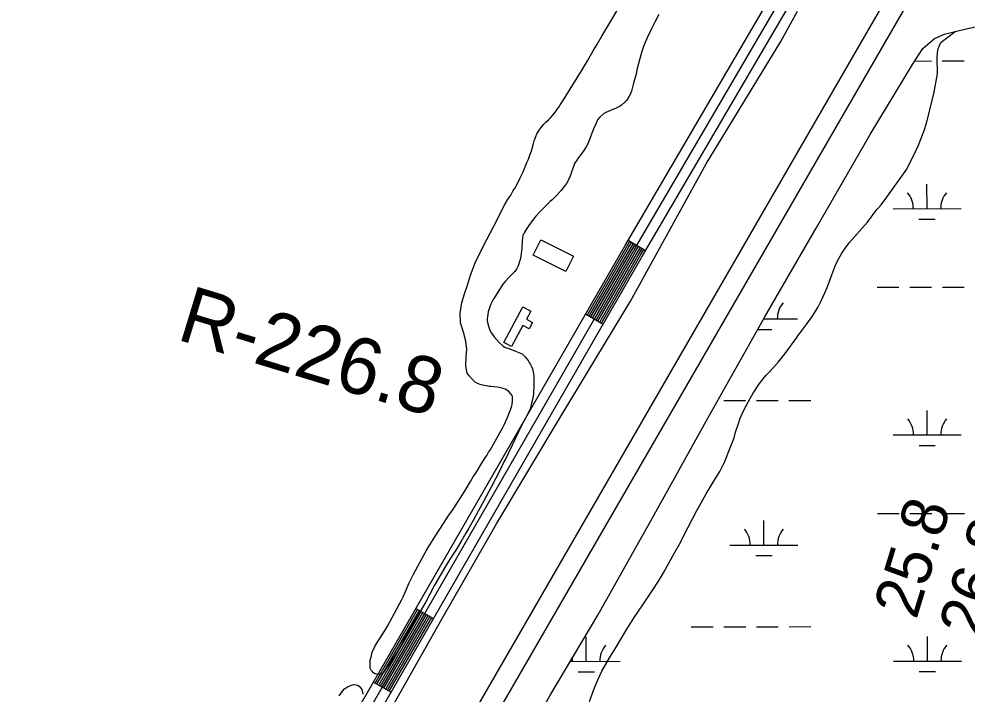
# Model space of a CAD drawing. Extents: x 3297716 to 3335574, y 688621 to 713991.
# Drawn here: x 3319015 to 3320409, y 697480 to 698473 of the extents above; entities that cross this region are included whole.
import ezdxf

# ---------------------------------------------------------------- set-up
doc = ezdxf.new("R2010")
doc.units = 0
for name, color, linetype in [('V-BLDG-OTLN', 7, 'Continuous'), ('V-LEVE-TOET', 7, 'Continuous'), ('V-RIVR-EDGE', 7, 'Continuous'), ('V-RIVR-RANG', 7, 'Continuous'), ('V-RIVR-RANG-IDEN', 7, 'Continuous'), ('V-ROAD-CNTR', 7, 'Continuous'), ('V-SITE-VEGE', 7, 'Continuous'), ('V-SURV-LINE', 7, 'Continuous'), ('V-WETL-SWMP', 7, 'Continuous')]:
    doc.layers.add(name, color=color, linetype=linetype)

msp = doc.modelspace()

# ---------------------------------------------------------------- linework, layer by layer
at = {"layer": 'V-BLDG-OTLN'}
for points in [[(3319782.2, 698147.6), (3319830.5, 698123.7), (3319819.4, 698101.3), (3319771.1, 698125.2)], [(3319727.9, 697997), (3319755.9, 698049.4), (3319767.7, 698043.1), (3319761.3, 698031.1), (3319770.3, 698026.3), (3319765.2, 698016.8), (3319755.9, 698021.7), (3319739.4, 697990.9)]]:
    msp.add_lwpolyline(points, close=True, dxfattribs=at)
at = {"layer": 'V-LEVE-TOET'}
for points in [[(3320376.4, 698450.4), (3320391.9, 698454.1), (3320408.1, 698458.2), (3320421.8, 698461.2), (3320431, 698464.1), (3320439.8, 698468.3), (3320451.1, 698478.4), (3320457.1, 698490.3), (3320458.8, 698504.9), (3320459.4, 698524.3), (3320462.7, 698539.1), (3320473.8, 698565.7), (3320501.1, 698612.2), (3320551.1, 698699), (3320578.2, 698746.9), (3320602.6, 698792.1), (3320640.1, 698863.8), (3320680.6, 698937.7), (3320727.9, 699026.2), (3320774.1, 699110.7), (3320808.2, 699168.9), (3320872.9, 699279.9)], [(3320135.7, 698439.4), (3320144.1, 698455.5), (3320160.1, 698484.1)], [(3319376.1, 696605.1), (3319378, 696613.3), (3319416.4, 696749.1), (3319461.3, 696880.6), (3319486.7, 696934.9), (3319512.7, 696984), (3319562.1, 697076.4), (3319630.6, 697196.6), (3319709.5, 697323.5), (3319795.7, 697477.1), (3319866, 697595.7), (3319946.8, 697738.9), (3320027.9, 697885.4), (3320112.1, 698034.7), (3320187.7, 698164.8), (3320267, 698302.6), (3320329.1, 698405.8), (3320344.5, 698429.1), (3320361.6, 698443.7), (3320376.4, 698450.4)], [(3319120.9, 696418.4), (3319186.8, 696644.7), (3319228.6, 696786), (3319271.4, 696909.1), (3319304.3, 696993.7), (3319367.2, 697120), (3319456.7, 697269), (3319545.4, 697428.7), (3319637.4, 697590.9), (3319717.2, 697730), (3319812.4, 697888.9), (3319914.2, 698057.8), (3320025.7, 698259.7), (3320135.7, 698439.4)]]:
    msp.add_lwpolyline(points, dxfattribs=at)
at = {"layer": 'V-RIVR-EDGE'}
msp.add_spline([(3321618.5, 701061.3), (3321639.2, 701040.9), (3321661.9, 701020.6), (3321674.3, 701007.7), (3321694.2, 700986.1), (3321717.7, 700957.4), (3321720.6, 700953.3), (3321724.7, 700950.8), (3321726.8, 700949.5), (3321730.1, 700946.2), (3321742.9, 700927.1), (3321753.7, 700905.9), (3321756.1, 700893.9), (3321759.8, 700884.4), (3321768.1, 700867.3), (3321776.7, 700853.2), (3321786.6, 700837.5), (3321794.5, 700827.9), (3321804.4, 700817.1), (3321812.7, 700810), (3321821.8, 700809.2), (3321830.1, 700806.7), (3321833.4, 700803.8), (3321835.9, 700798.8), (3321840.8, 700793), (3321849.5, 700787.6), (3321852, 700783.8), (3321866.5, 700765.1), (3321875.5, 700751), (3321880.1, 700741.1), (3321885, 700725.7), (3321889.5, 700717), (3321895.7, 700710.4), (3321901.9, 700699.1), (3321908.1, 700684.6), (3321912.2, 700664.3), (3321919.2, 700623.7), (3321922, 700598.8), (3321922.3, 700564.8), (3321921.8, 700517.6), (3321919.3, 700502.2), (3321913, 700476.1), (3321905.8, 700433), (3321899.5, 700379.6), (3321893.6, 700348.1), (3321887.3, 700316.2), (3321880.2, 700288.9), (3321874.7, 700259), (3321869.3, 700218.8), (3321863.7, 700164.6), (3321860.8, 700141.4), (3321859.5, 700133.9), (3321857.4, 700109.9), (3321857.7, 700080.8), (3321854.3, 700038.6), (3321848, 699987.6), (3321847.8, 699937.5), (3321848.6, 699913.8), (3321849.3, 699873.2), (3321853.8, 699830.5), (3321855, 699803.1), (3321853.3, 699787), (3321851.5, 699762.5), (3321847.4, 699747.6), (3321844.5, 699743.9), (3321843.2, 699728.6), (3321839.4, 699718.2), (3321831.1, 699708.7), (3321827.4, 699705.8), (3321826.9, 699701.7), (3321826.9, 699687.2), (3321823.2, 699678.9), (3321813.6, 699670.6), (3321798.7, 699664.4), (3321785.8, 699644.2), (3321779.9, 699632.6), (3321773.2, 699598.6), (3321768.1, 699540.6), (3321765.1, 699519.9), (3321762.6, 699492.9), (3321757.5, 699458.5), (3321751.3, 699439.5), (3321741.3, 699415.5), (3321732.1, 699391), (3321722.1, 699368.3), (3321716.2, 699354.6), (3321712.5, 699334.7), (3321711.2, 699313.2), (3321708.2, 699269.2), (3321710.2, 699258.9), (3321713.1, 699251), (3321718.9, 699240.6), (3321727.5, 699231.9), (3321733.7, 699226.9), (3321735.8, 699219.9), (3321729.5, 699186.3), (3321720.3, 699159.4), (3321709.1, 699134.5), (3321700.3, 699115.5), (3321685.4, 699100.6), (3321679.1, 699094.4), (3321675, 699087.4), (3321674.5, 699083.6), (3321670.3, 699063.8), (3321660.3, 699031.9), (3321651.2, 699018.6), (3321638.3, 699002.5), (3321632, 698987.6), (3321625.8, 698968.1), (3321619.5, 698936.2), (3321615.7, 698908), (3321607.3, 698875.3), (3321593.5, 698825.6), (3321583.5, 698805.3), (3321580.1, 698792.1), (3321580.1, 698777.6), (3321580.1, 698768), (3321572.2, 698748.2), (3321567.9, 698717.9), (3321559.1, 698663.6), (3321555.7, 698647.1), (3321554.1, 698638.4), (3321550.7, 698631.7), (3321551.5, 698617.6), (3321548.6, 698601.9), (3321548.1, 698586.2), (3321544, 698577.5), (3321538.1, 698566.3), (3321534.4, 698551.4), (3321535.2, 698541.4), (3321533.5, 698532.7), (3321521.4, 698502.1), (3321503.4, 698451.1), (3321490.5, 698421.7), (3321481.4, 698409.3), (3321476.8, 698404), (3321474.3, 698395.3), (3321466.8, 698374.6), (3321458.4, 698355.1), (3321454.3, 698343.9), (3321453, 698339.4), (3321455.9, 698336.4), (3321456.7, 698333.1), (3321454.7, 698329.4), (3321448.8, 698322), (3321440.1, 698313.7), (3321431, 698308.3), (3321420.6, 698301.3), (3321418.1, 698296.3), (3321412.7, 698284.3), (3321407.3, 698277.7), (3321395.6, 698252.5), (3321375.2, 698198.2), (3321359.3, 698158.5), (3321346, 698126.2), (3321337.2, 698093.9), (3321334.2, 698078.9), (3321334.2, 698070.2), (3321336.7, 698059.5), (3321328.7, 698032.1), (3321314.6, 697996.1), (3321306.6, 697968.8), (3321301.2, 697958.4), (3321293.3, 697951.4), (3321284.2, 697934), (3321274.6, 697915.4), (3321271.2, 697904.6), (3321272.4, 697893.8), (3321272.4, 697881.8), (3321266.6, 697862.3), (3321256.9, 697828.4), (3321254.4, 697817.6), (3321249.9, 697808.1), (3321241.5, 697787.8), (3321233.6, 697774.5), (3321226.5, 697762.1), (3321220.3, 697745.6), (3321216.1, 697734), (3321215.7, 697727.3), (3321217.7, 697725.7), (3321219.8, 697723.6), (3321219.4, 697718.6), (3321208.1, 697691.7), (3321197.7, 697668.1), (3321194.8, 697666), (3321191.1, 697666.1), (3321191.5, 697656.5), (3321189, 697651.6), (3321185.6, 697649.1), (3321180.2, 697647.8), (3321181, 697635.8), (3321179.4, 697630.9), (3321174.8, 697625.9), (3321172.3, 697619.3), (3321170.2, 697612.2), (3321164.3, 697585.7), (3321162.7, 697577), (3321158.9, 697575.8), (3321154.3, 697570.8), (3321148.5, 697557.6), (3321144.8, 697550.5), (3321143.9, 697539.3), (3321140.6, 697535.6), (3321134.8, 697529.4), (3321132.7, 697525.3), (3321128.5, 697509.5), (3321122.6, 697486.8), (3321103.1, 697447.4), (3321101, 697441.6), (3321101, 697432.9), (3321091.8, 697415.1), (3321084.3, 697404.4), (3321071.4, 697382), (3321064.3, 697376.6), (3321056.9, 697372.9), (3321048.1, 697363.4), (3321041.1, 697351), (3321031.9, 697332.4), (3321023.6, 697312.1), (3321015.6, 697288.1), (3321006.4, 697254.5), (3320994.8, 697229.7), (3320983.5, 697207.3), (3320979.4, 697203.6), (3320975.6, 697193.7), (3320968.1, 697172.5), (3320962.6, 697145.6), (3320955.9, 697122.4), (3320943.8, 697086.8), (3320940.5, 697069.4), (3320936.3, 697061.1), (3320926.3, 697048.7), (3320920.9, 697043.3), (3320909.6, 697002.3), (3320899.6, 696969.2), (3320887.5, 696935.2), (3320880.8, 696920.3), (3320879.6, 696912.5), (3320883.3, 696900.4), (3320882.8, 696894.6), (3320876.2, 696878.1), (3320871.6, 696854), (3320867, 696835.8), (3320859.9, 696815.9), (3320857.3, 696806.8), (3320853.2, 696794.4), (3320849.8, 696784.5), (3320847.3, 696766.6), (3320843.1, 696755.5), (3320836.1, 696746.8), (3320830.2, 696736.4), (3320825.6, 696714.1), (3320819.8, 696700), (3320814.4, 696700.8), (3320813.5, 696688.4), (3320798.5, 696648.2), (3320788.5, 696625.5), (3320782.7, 696621.7), (3320776.4, 696606.8), (3320773.1, 696599.4), (3320766, 696592.8), (3320752.3, 696573.3), (3320739.4, 696550.1), (3320720.3, 696512.1), (3320700.7, 696473.6), (3320668.6, 696401.5), (3320646.5, 696351.8), (3320619.8, 696291.4), (3320606.9, 696264.1), (3320587.7, 696216.9), (3320576.9, 696191.6), (3320559.8, 696152.3), (3320552.7, 696128.2), (3320546.4, 696106.3), (3320536.4, 696076.5), (3320526.8, 696040.4), (3320506.7, 695984.1), (3320462.5, 695850.3), (3320450.3, 695806), (3320442, 695784.1), (3320420.2, 695702.1), (3320413.9, 695672.2), (3320409.3, 695639.9), (3320408, 695624.2), (3320406.7, 695608.4), (3320408.4, 695594.3), (3320410.8, 695584), (3320416.2, 695571.9), (3320422, 695567.3), (3320430.3, 695563.2), (3320436.9, 695558.2), (3320439.8, 695552.4), (3320445.9, 695539.9), (3320448.8, 695529.2), (3320449.6, 695514.6), (3320448.4, 695507.2), (3320445.8, 695499.3), (3320439.6, 695490.6), (3320432.9, 695478.6), (3320425, 695464.1), (3320423.4, 695454.6), (3320416.7, 695438.9), (3320407.9, 695423.6), (3320400.1, 695416.9), (3320392.2, 695412), (3320377.6, 695405.4), (3320369.8, 695408.3), (3320357.8, 695410.4), (3320346.6, 695411.3), (3320320.4, 695400.1), (3320298, 695386.5), (3320249, 695343.1), (3320201.6, 695295.6), (3320188.3, 695286.5), (3320178, 695282.4), (3320168.4, 695279.5), (3320163.4, 695274.9), (3320158, 695258.8), (3320150.5, 695228.1), (3320140.1, 695207.4), (3320125.5, 695174.3), (3320115.1, 695149.5), (3320110, 695135), (3320108.4, 695129.6), (3320108.4, 695125.9), (3320112.5, 695115.9), (3320113.7, 695108.4), (3320113.3, 695102.6), (3320106.6, 695091.5), (3320104.1, 695086.9), (3320100.4, 695081.5), (3320098.3, 695077.8), (3320098.3, 695074.9), (3320104.9, 695063.7), (3320105.7, 695055.4), (3320108.2, 695041.3), (3320112.7, 695030.1), (3320122.2, 695016.4), (3320128.4, 695010.2), (3320133.8, 695004.4), (3320135.8, 694999.4), (3320135.8, 694993.2), (3320132.5, 694981.2), (3320110.4, 694941.4), (3320095, 694917.8), (3320080, 694902.9), (3320068.4, 694893.4), (3320055.9, 694881.5), (3320033.1, 694848.8), (3319991.9, 694787.9), (3319966.9, 694752.4), (3319939.9, 694710.1), (3319919.9, 694678.7), (3319900.4, 694647.2), (3319884.9, 694618.3), (3319831.2, 694511.9), (3319802.9, 694453.9), (3319782.5, 694411.3), (3319716.3, 694301.2), (3319680.9, 694240.3), (3319651.4, 694187.4), (3319580.2, 694059.1), (3319556.8, 694017.5)], degree=3, dxfattribs=at)
at = {"layer": 'V-ROAD-CNTR'}
for p, q in [((3319910.7, 698147.1), (3319936.6, 698132)), ((3319848.2, 698038.8), (3319874.2, 698023.8)), ((3319598.5, 697605.6), (3319624.5, 697590.6)), ((3319536.1, 697497.3), (3319562, 697482.3))]:
    msp.add_line(p, q, dxfattribs=at)
for points in [[(3319340.9, 697128.7), (3319919.2, 698132), (3320297.5, 698778.2), (3320734, 699526.6), (3320753.2, 699551.8), (3320770, 699570.3), (3320785.5, 699585.9), (3320804.4, 699602.6), (3320825.1, 699618.9), (3320853.3, 699641.1), (3320874.6, 699656.4), (3320895.7, 699669.2), (3320917.8, 699680.4)], [(3319042, 696298.5), (3319112.3, 696457.8), (3319154.8, 696608.1), (3319209.2, 696769.2), (3319213.6, 696783.7), (3319223.6, 696815.4), (3319234.3, 696847.2), (3319245.4, 696878.5), (3319257, 696909.6), (3319269.5, 696940.7), (3319282.2, 696971.4), (3319295.4, 697001.9), (3319309.5, 697032.3), (3319323.8, 697062.4), (3319338.6, 697092.1), (3319354.1, 697121.5), (3319932.2, 698124.5), (3320310.4, 698770.7), (3320746.5, 699518.3)], [(3319014.5, 696310.6), (3319084, 696468), (3319126.1, 696617), (3319180.6, 696778.4), (3319185, 696792.6), (3319195.1, 696824.7), (3319205.9, 696856.9), (3319217.2, 696888.7), (3319229.1, 696920.5), (3319241.7, 696952), (3319254.6, 696983.1), (3319268.1, 697014.2), (3319282.3, 697045), (3319296.8, 697075.5), (3319311.9, 697105.8), (3319327.8, 697136), (3319906.3, 698139.6), (3320284.5, 698785.8), (3320328.4, 698861.1)], [(3319850.8, 698037.3), (3319908.9, 698138.1), (3319913.3, 698145.6)], [(3319853.4, 698035.8), (3319911.5, 698136.6), (3319915.9, 698144.1)], [(3319856, 698034.3), (3319914.1, 698135.1), (3319918.5, 698142.6)], [(3319858.6, 698032.8), (3319916.7, 698133.5), (3319921.1, 698141.1)], [(3319861.2, 698031.3), (3319919.2, 698132), (3319923.6, 698139.5)], [(3319863.8, 698029.8), (3319921.8, 698130.5), (3319926.2, 698138)], [(3319866.4, 698028.3), (3319924.4, 698129), (3319928.8, 698136.5)], [(3319869, 698026.8), (3319927, 698127.5), (3319931.4, 698135)], [(3319871.6, 698025.3), (3319929.6, 698126), (3319934, 698133.5)], [(3319538.6, 697495.8), (3319601.1, 697604.1)], [(3319541.2, 697494.3), (3319603.7, 697602.6)], [(3319543.8, 697492.8), (3319606.3, 697601.1)], [(3319546.4, 697491.3), (3319608.9, 697599.6)], [(3319549, 697489.8), (3319611.5, 697598.1)], [(3319551.6, 697488.3), (3319614.1, 697596.6)], [(3319554.2, 697486.8), (3319616.7, 697595.1)], [(3319556.8, 697485.3), (3319619.3, 697593.6)], [(3319559.4, 697483.8), (3319621.9, 697592.1)]]:
    msp.add_lwpolyline(points, dxfattribs=at)
at = {"layer": 'V-SITE-VEGE'}
for points in [[(3319955.9, 698479.4), (3319950.3, 698468.1), (3319945, 698458.2), (3319938.6, 698444.9), (3319935.3, 698437.2), (3319933.5, 698432.2), (3319931, 698424.6), (3319927.6, 698412.5), (3319924.3, 698399.8), (3319922.4, 698391.5), (3319918.8, 698378.4), (3319915.9, 698366.7), (3319914.2, 698362.7), (3319912.2, 698359), (3319908.8, 698353.4), (3319905.8, 698350.2), (3319901.3, 698346), (3319898.1, 698344), (3319893.4, 698341.7), (3319878.2, 698335.1), (3319874.7, 698332.9), (3319869.1, 698328.2), (3319865.9, 698324.1), (3319863.6, 698319.4), (3319860.5, 698312), (3319858.5, 698307), (3319854.2, 698295.2), (3319851.3, 698288.8), (3319849.1, 698284.8), (3319845.7, 698279.2), (3319840.2, 698271.8), (3319838, 698269.1), (3319835.2, 698265.1), (3319832.1, 698259.9), (3319830.2, 698255.5), (3319829.3, 698252.8), (3319828.1, 698248.8), (3319826.1, 698243.1), (3319825.2, 698240.6), (3319823.7, 698237.2), (3319820.2, 698230.8), (3319818.4, 698228.3), (3319811.6, 698219.9), (3319804.9, 698212.6), (3319803.3, 698211.1), (3319798.9, 698206.7), (3319796.1, 698204), (3319789.3, 698197.1), (3319785, 698193), (3319780.8, 698188.8), (3319774.8, 698182.4), (3319769.5, 698175.8), (3319764.7, 698168.9), (3319760.7, 698162.9), (3319757.9, 698158)], [(3319851.1, 698411.3), (3319859.3, 698425.9), (3319864.8, 698434.8), (3319871.9, 698447.3), (3319885.5, 698469.2), (3319894.9, 698485)], [(3320262.8, 698174), (3320268.2, 698181.3), (3320272.6, 698186.8), (3320277.4, 698192.8), (3320282.9, 698199.3), (3320290.2, 698208.8), (3320320.9, 698251.6), (3320335.3, 698280.5), (3320338.1, 698286.9), (3320344.7, 698304.6), (3320347.2, 698311.7), (3320350.4, 698321.6), (3320354.2, 698336.5), (3320355, 698341.3), (3320360.7, 698362.3), (3320365.8, 698392), (3320365.7, 698416.7), (3320366.4, 698427.1), (3320369.6, 698435), (3320371.4, 698438.5), (3320391.9, 698454.1), (3320408.1, 698458.2), (3320421.8, 698461.2)], [(3319553.8, 697574.6), (3319556.9, 697579.3), (3319577.2, 697617.6), (3319579.7, 697622.8), (3319583.2, 697630.6), (3319588.8, 697643.5), (3319595.2, 697656.1), (3319613.9, 697690.4), (3319616.7, 697695.3), (3319626.6, 697711.1), (3319633.9, 697722.2), (3319648, 697744.3), (3319652.7, 697750.8), (3319671, 697779.3), (3319679, 697792.4), (3319683.5, 697800), (3319686.6, 697804.7), (3319694.5, 697817.8), (3319700.3, 697827.1), (3319702.7, 697830.4), (3319705.6, 697835.5), (3319707.8, 697838.5), (3319727.1, 697872.7), (3319728.6, 697875.5), (3319732.9, 697885.3), (3319737, 697895.4), (3319738.3, 697899.2), (3319739.7, 697903.4), (3319740.1, 697905.4), (3319740.9, 697911.1), (3319740.9, 697914.6), (3319740.6, 697916.8), (3319740, 697919), (3319737.8, 697922), (3319734.8, 697925.2), (3319732.3, 697926.8), (3319729.8, 697928.1), (3319726.7, 697929.3), (3319724.2, 697930.1), (3319721, 697930.4), (3319718.5, 697930.9), (3319709, 697932.2), (3319706.6, 697932.3), (3319702.6, 697933.1), (3319698.9, 697933.6), (3319693, 697935.1), (3319690.7, 697935.9), (3319688.5, 697936.9), (3319686.3, 697938), (3319684.6, 697939.4), (3319682.1, 697941.7), (3319676.9, 697947.7), (3319674, 697951.5), (3319672.1, 697961.9), (3319672.6, 697976), (3319673.4, 697986.5), (3319671.8, 697998.9), (3319668.7, 698012), (3319664.1, 698025.8), (3319663.6, 698040.1), (3319665.5, 698052.8), (3319666, 698055.2), (3319669.5, 698066.7), (3319674.5, 698081.2), (3319679, 698095.8), (3319682.6, 698105.9), (3319685.9, 698113.8), (3319691.8, 698126.2), (3319702.7, 698148.4), (3319718.7, 698178.3), (3319722.2, 698185.6), (3319730, 698200.7), (3319733.1, 698206.4), (3319738.1, 698213.3), (3319741.4, 698219.2), (3319744.4, 698224.2), (3319749, 698232.8), (3319752.1, 698238.9), (3319756.3, 698247.8), (3319762, 698261.4), (3319764, 698266.4), (3319766.8, 698273.8), (3319768.4, 698278.5), (3319771.4, 698289.4), (3319772.7, 698293.6), (3319774.8, 698299.7), (3319776.6, 698303.5), (3319780.1, 698309.3), (3319782.8, 698313.1), (3319786.9, 698318), (3319789.6, 698320.9), (3319793.7, 698324.4), (3319796.4, 698327), (3319800, 698331.2), (3319804, 698336.2), (3319806.5, 698339.9), (3319808.8, 698343.1), (3319810.7, 698346.2), (3319816.8, 698355.3), (3319842.1, 698396.5), (3319851.1, 698411.3)], [(3319854, 697468.6), (3319860.4, 697486.3), (3319866.3, 697500.6), (3319872.2, 697513.4), (3319884.8, 697535.3), (3319890, 697543.5), (3319891.5, 697546.1), (3319908.8, 697575), (3319920.5, 697593.8), (3319923.9, 697598.6), (3319935.6, 697615.4), (3319946.2, 697631.4), (3319956.3, 697647.1), (3319963.5, 697659.2), (3319971.4, 697673.4), (3319979, 697687.5), (3319986.3, 697700.1), (3319999.1, 697725), (3320011.8, 697749.5), (3320015.6, 697756.4), (3320025.5, 697774.2), (3320035.9, 697791.4), (3320045.7, 697807.1), (3320052.5, 697820.6), (3320054.5, 697825.7), (3320060, 697839.4), (3320066.6, 697856.8), (3320068.9, 697865), (3320073, 697877.4), (3320075.9, 697885.4), (3320081.1, 697897.1), (3320084.8, 697904.6), (3320091, 697915.6), (3320094.9, 697922.2), (3320103.9, 697936.6), (3320113.5, 697948.4), (3320119.3, 697954.2), (3320132.3, 697968.5), (3320135.9, 697973.3), (3320141.8, 697980.6), (3320159, 698003.9), (3320160.6, 698006.4), (3320162.6, 698009.2), (3320172.9, 698022.7), (3320181.7, 698035.2), (3320189.8, 698048.3), (3320194.5, 698056.9), (3320200.4, 698069.9), (3320203.6, 698077.8), (3320210.6, 698096.4), (3320215, 698107.9), (3320218.4, 698115.8), (3320225.3, 698128), (3320230.7, 698135.9), (3320236.1, 698143.2), (3320262.8, 698174)], [(3319757.9, 698158), (3319756.1, 698154.1), (3319755.4, 698151.3), (3319754.8, 698146.1), (3319754.6, 698135.4), (3319753, 698123.6), (3319752.2, 698119.1), (3319749.2, 698109.4), (3319746.6, 698104.5), (3319744.1, 698101.3), (3319741.1, 698098.1), (3319735.6, 698092.7), (3319730, 698086.6), (3319726.6, 698082.4), (3319723.8, 698078.5), (3319715, 698064.2), (3319712.9, 698061), (3319710.2, 698056.1), (3319708.9, 698053.3), (3319707.3, 698049.3), (3319706.3, 698046.2), (3319705, 698041.7), (3319703.7, 698034.3), (3319703.5, 698031.6), (3319703.6, 698029), (3319704.3, 698024.3), (3319705.6, 698020.8), (3319707.5, 698014.9), (3319709.7, 698010.7), (3319713.5, 698004.9), (3319721.6, 697996.4), (3319725.9, 697992.4), (3319728.6, 697990.4), (3319731.3, 697989.1), (3319734.4, 697988.3), (3319745.3, 697984), (3319754.7, 697979.9), (3319756.9, 697978.2), (3319759.4, 697975.6), (3319760.9, 697973.9), (3319763.8, 697970.3), (3319765.8, 697966.4), (3319767.2, 697964.3), (3319769.1, 697960.6), (3319770.1, 697958.1), (3319770.8, 697955.4), (3319771.6, 697951.2), (3319772, 697948.2), (3319772, 697943.3), (3319772.2, 697940), (3319772.3, 697934.3), (3319772.1, 697930.3), (3319771.7, 697924.6), (3319771.5, 697920.9), (3319770.7, 697915.5), (3319768.3, 697905.3), (3319766.5, 697899.1), (3319760.1, 697886.3), (3319753.9, 697874.7), (3319730.7, 697826.3), (3319727.9, 697821.1), (3319721.9, 697808.3), (3319709.4, 697784.1), (3319698, 697763.1), (3319690, 697748.8), (3319682.9, 697734.8), (3319676.6, 697723.7), (3319672, 697716.1), (3319664.7, 697703.5), (3319657.4, 697691.2), (3319649.5, 697679.5), (3319642.4, 697668.5), (3319626, 697639.9), (3319619.2, 697626.6), (3319613.3, 697615.5), (3319586.1, 697569.4), (3319580.8, 697559.4), (3319576.4, 697550.5), (3319574.6, 697547.1), (3319572.1, 697542.7), (3319568.1, 697536.2), (3319554.5, 697516.6), (3319552.9, 697514.4), (3319551.2, 697511.9), (3319549.7, 697510.4), (3319547.7, 697509.4), (3319545.7, 697508.9), (3319543.5, 697508.5), (3319541, 697508.8), (3319538.5, 697509.3), (3319536.3, 697511.1), (3319533.8, 697513.6), (3319532.2, 697515.3), (3319531.4, 697517.3), (3319531.3, 697530), (3319532.5, 697534), (3319534.2, 697541.2), (3319538.9, 697551.5), (3319544.6, 697559.9), (3319550.1, 697568.4), (3319553.8, 697574.6)], [(3319485.9, 697477.2), (3319490.6, 697484.1), (3319493.7, 697487.3), (3319497.7, 697490.2), (3319502.1, 697492.5), (3319505.2, 697493.2), (3319507.7, 697493.5), (3319510.8, 697493.2), (3319512.8, 697492.7), (3319515.2, 697491.4), (3319517.7, 697488.5), (3319518.8, 697486.3), (3319520.5, 697479.4)]]:
    msp.add_lwpolyline(points, dxfattribs=at)
at = {"layer": 'V-SURV-LINE'}
for points in [[(3319392.3, 696947.9), (3320310, 698536.1)], [(3320336, 698521.1), (3319418.2, 696932.8)]]:
    msp.add_lwpolyline(points, dxfattribs=at)
at = {"layer": 'V-WETL-SWMP'}
for p, q in [((3320361.6, 698443.7), (3320376.3, 698450.4)), ((3320376.3, 698450.4), (3320391.9, 698454.1)), ((3320391.9, 698454.1), (3320408.1, 698458.2)), ((3320408.1, 698458.2), (3320421.8, 698461.2)), ((3320344.4, 698429.1), (3320361.6, 698443.7)), ((3320329.1, 698405.8), (3320344.4, 698429.1)), ((3320332.4, 698410.8), (3320357, 698410.9)), ((3320373, 698410.9), (3320405, 698410.9)), ((3320267, 698302.6), (3320329.1, 698405.8)), ((3320187.6, 698164.8), (3320267, 698302.6)), ((3320350.6, 698193.6), (3320350.5, 698229.6)), ((3320300.6, 698193.6), (3320400.6, 698193.7)), ((3320338.6, 698178.2), (3320362.6, 698178.2)), ((3320112.1, 698034.7), (3320187.6, 698164.8)), ((3320277.2, 698078.1), (3320309.2, 698078.1)), ((3320325.2, 698078.2), (3320357.2, 698078.2)), ((3320373.2, 698078.2), (3320405.2, 698078.2)), ((3320027.9, 697885.4), (3320112.1, 698034.7)), ((3320110.3, 698031.5), (3320160.2, 698031.6)), ((3320101.6, 698016.1), (3320122.2, 698016.1)), ((3320051.5, 697911.4), (3320083.5, 697911.5)), ((3320099.5, 697911.5), (3320131.5, 697911.5)), ((3320147.5, 697911.5), (3320179.5, 697911.5)), ((3320350.8, 697860.9), (3320350.8, 697896.9)), ((3319946.7, 697738.9), (3320027.9, 697885.4)), ((3320300.8, 697860.9), (3320400.8, 697861)), ((3320338.8, 697845.5), (3320362.8, 697845.5)), ((3319866, 697595.7), (3319946.7, 697738.9)), ((3320277.5, 697745.4), (3320309.5, 697745.5)), ((3320325.5, 697745.5), (3320357.5, 697745.5)), ((3320373.5, 697745.5), (3320405.5, 697745.5)), ((3320110.5, 697698.9), (3320110.5, 697734.9)), ((3320060.5, 697698.8), (3320160.5, 697698.9)), ((3320098.5, 697683.4), (3320122.5, 697683.4)), ((3319795.6, 697477.1), (3319866, 697595.7)), ((3320003.8, 697578.7), (3320035.8, 697578.7)), ((3320051.8, 697578.8), (3320083.8, 697578.8)), ((3320099.8, 697578.8), (3320131.8, 697578.8)), ((3320147.8, 697578.8), (3320179.8, 697578.9)), ((3319849.2, 697527.8), (3319849.2, 697563.8)), ((3320351.1, 697528.3), (3320351.1, 697564.3)), ((3319825.7, 697527.8), (3319899.2, 697527.9)), ((3320301.1, 697528.2), (3320401.1, 697528.3)), ((3319837.2, 697512.4), (3319861.2, 697512.4)), ((3320339.1, 697512.8), (3320363.1, 697512.8))]:
    msp.add_line(p, q, dxfattribs=at)
for centre, start, end in [((3320295.3, 698194), 359.2762, 40.8199), ((3320405.8, 698194.1), 139.2762, 180.8199), ((3320165.5, 698032.1), 139.2762, 180.8199), ((3320295.6, 697861.4), 359.2762, 40.8199), ((3320406.1, 697861.5), 139.2762, 180.8199), ((3320055.3, 697699.3), 359.2762, 40.8199), ((3320165.7, 697699.4), 139.2762, 180.8199), ((3319904.4, 697528.4), 139.2762, 180.8199), ((3320295.9, 697528.7), 359.2762, 40.8199), ((3320406.3, 697528.8), 139.2762, 180.8199), ((3319794, 697528.3), 359.2762, 7.8759)]:
    msp.add_arc(centre, 35.2, start, end, dxfattribs=at)

# ---------------------------------------------------------------- texts
at = {"layer": 'V-RIVR-RANG'}
for s, p in [('25.8', (3320334.7, 697587.9)), ('26.8', (3320430.4, 697558.8))]:
    msp.add_text(s, height=67, rotation=72.9383, dxfattribs=at).set_placement(p)
at = {"layer": 'V-RIVR-RANG-IDEN'}
msp.add_text('R-226.8', height=83, rotation=343.0838, dxfattribs=at).set_placement((3319244.8, 698001.8))

doc.saveas('drawing.dxf')
